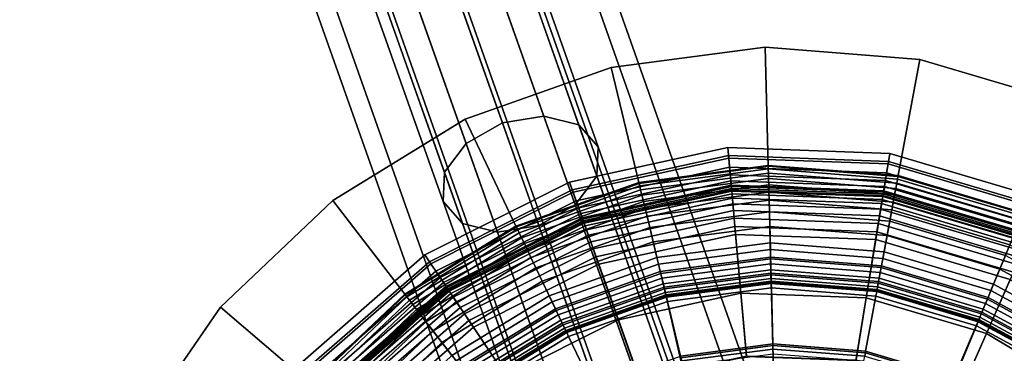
# Model space of a CAD drawing. Extents: x -43.1 to 43.1, y -41.3 to 41.3.
# Tile 268 of 656: x 12.772 to 14.631, y -39.076 to -38.446. Entities that reach past the tile are written whole.
import ezdxf

# ---------------------------------------------------------------- set-up
doc = ezdxf.new("R2010")
doc.units = 0
for name, color, linetype in [('CABLE.1', 18, 'CONTINUOUS'), ('LAMP', 7, 'CONTINUOUS'), ('LAMP_SUPPORT', 18, 'CONTINUOUS'), ('METAL_BASE', 254, 'CONTINUOUS')]:
    doc.layers.add(name, color=color, linetype=linetype)

msp = doc.modelspace()

# ---------------------------------------------------------------- linework, layer by layer
at = {"layer": 'CABLE.1'}
for points in [[(13.3782, -38.0116, 23.5381), (13.4479, -37.9756, 23.556), (13.6834, -38.6408, 24.0598), (13.6148, -38.6797, 24.044)], [(13.4479, -37.9756, 23.556), (13.5246, -37.9597, 23.5381), (13.7612, -38.6278, 24.044), (13.6834, -38.6408, 24.0598)], [(13.5246, -37.9597, 23.5381), (13.5879, -37.9682, 23.489), (13.8273, -38.6443, 24.001), (13.7612, -38.6278, 24.044)], [(13.5879, -37.9682, 23.489), (13.6209, -37.9988, 23.422), (13.8641, -38.6857, 23.9422), (13.8273, -38.6443, 24.001)], [(13.3344, -38.058, 23.489), (13.3782, -38.0116, 23.5381), (13.6148, -38.6797, 24.044), (13.5738, -38.734, 24.001)], [(13.6209, -37.9988, 23.422), (13.6145, -38.0433, 23.3551), (13.8616, -38.741, 23.8834), (13.8641, -38.6857, 23.9422)], [(13.6145, -38.0433, 23.3551), (13.5707, -38.0898, 23.306), (13.8205, -38.7953, 23.8404), (13.8616, -38.741, 23.8834)], [(13.3281, -38.1025, 23.422), (13.3344, -38.058, 23.489), (13.5738, -38.734, 24.001), (13.5713, -38.7893, 23.9422)], [(13.361, -38.1331, 23.3551), (13.3281, -38.1025, 23.422), (13.5713, -38.7893, 23.9422), (13.608, -38.8307, 23.8834)], [(13.5707, -38.0898, 23.306), (13.501, -38.1258, 23.2881), (13.7519, -38.8342, 23.8246), (13.8205, -38.7953, 23.8404)], [(13.4243, -38.1416, 23.306), (13.361, -38.1331, 23.3551), (13.608, -38.8307, 23.8834), (13.6741, -38.8472, 23.8404)], [(13.501, -38.1258, 23.2881), (13.4243, -38.1416, 23.306), (13.6741, -38.8472, 23.8404), (13.7519, -38.8342, 23.8246)], [(13.6148, -38.6797, 24.044), (13.6834, -38.6408, 24.0598), (13.8718, -39.1726, 24.6581), (13.8042, -39.2145, 24.6457)], [(13.6834, -38.6408, 24.0598), (13.7612, -38.6278, 24.044), (13.9506, -39.1627, 24.6457), (13.8718, -39.1726, 24.6581)], [(13.7612, -38.6278, 24.044), (13.8273, -38.6443, 24.001), (14.0196, -39.1873, 24.6119), (13.9506, -39.1627, 24.6457)], [(13.8273, -38.6443, 24.001), (13.8641, -38.6857, 23.9422), (14.0603, -39.2399, 24.5657), (14.0196, -39.1873, 24.6119)], [(13.5738, -38.734, 24.001), (13.6148, -38.6797, 24.044), (13.8042, -39.2145, 24.6457), (13.7661, -39.2771, 24.6119)], [(13.8641, -38.6857, 23.9422), (13.8616, -38.741, 23.8834), (14.0618, -39.3063, 24.5195), (14.0603, -39.2399, 24.5657)], [(13.5713, -38.7893, 23.9422), (13.5738, -38.734, 24.001), (13.7661, -39.2771, 24.6119), (13.7675, -39.3436, 24.5657)], [(13.8616, -38.741, 23.8834), (13.8205, -38.7953, 23.8404), (14.0236, -39.3689, 24.4857), (14.0618, -39.3063, 24.5195)], [(13.608, -38.8307, 23.8834), (13.5713, -38.7893, 23.9422), (13.7675, -39.3436, 24.5657), (13.8082, -39.3961, 24.5195)], [(13.8205, -38.7953, 23.8404), (13.7519, -38.8342, 23.8246), (13.9561, -39.4108, 24.4733), (14.0236, -39.3689, 24.4857)], [(13.6741, -38.8472, 23.8404), (13.608, -38.8307, 23.8834), (13.8082, -39.3961, 24.5195), (13.8772, -39.4207, 24.4857)], [(13.7519, -38.8342, 23.8246), (13.6741, -38.8472, 23.8404), (13.8772, -39.4207, 24.4857), (13.9561, -39.4108, 24.4733)]]:
    msp.add_3dface(points, dxfattribs=at)
at = {"layer": 'LAMP'}
for points in [[(13.81, -38.7525, 34.4527), (14.1089, -38.6873, 34.4527), (14.1102, -38.7025, 34.5706), (13.8151, -38.7669, 34.5706)], [(13.8167, -38.7714, 34.1969), (14.1107, -38.7073, 34.1969), (14.1089, -38.6873, 34.4527), (13.81, -38.7525, 34.4527)], [(14.1089, -38.6873, 34.4527), (14.4146, -38.6986, 34.4527), (14.4121, -38.7136, 34.5706), (14.1102, -38.7025, 34.5706)], [(14.1107, -38.7073, 34.1969), (14.4113, -38.7183, 34.1969), (14.4146, -38.6986, 34.4527), (14.1089, -38.6873, 34.4527)], [(14.4113, -38.7183, 34.1969), (14.6998, -38.8038, 34.1969), (14.7078, -38.7854, 34.4527), (14.4146, -38.6986, 34.4527)], [(14.4146, -38.6986, 34.4527), (14.7078, -38.7854, 34.4527), (14.7017, -38.7994, 34.5706), (14.4121, -38.7136, 34.5706)], [(13.8151, -38.7669, 34.5706), (14.1102, -38.7025, 34.5706), (14.1155, -38.7609, 34.6933), (13.8347, -38.8221, 34.6933)], [(13.8225, -38.7876, 33.9125), (14.1122, -38.7244, 33.9125), (14.1107, -38.7073, 34.1969), (13.8167, -38.7714, 34.1969)], [(14.1102, -38.7025, 34.5706), (14.4121, -38.7136, 34.5706), (14.4026, -38.7715, 34.6933), (14.1155, -38.7609, 34.6933)], [(14.1122, -38.7244, 33.9125), (14.4085, -38.7352, 33.9125), (14.4113, -38.7183, 34.1969), (14.1107, -38.7073, 34.1969)], [(14.4121, -38.7136, 34.5706), (14.7017, -38.7994, 34.5706), (14.6781, -38.8531, 34.6933), (14.4026, -38.7715, 34.6933)], [(14.4085, -38.7352, 33.9125), (14.6929, -38.8195, 33.9125), (14.6998, -38.8038, 34.1969), (14.4113, -38.7183, 34.1969)], [(13.8272, -38.801, 33.6123), (14.1135, -38.7386, 33.6123), (14.1122, -38.7244, 33.9125), (13.8225, -38.7876, 33.9125)], [(13.831, -38.8118, 33.3092), (14.1145, -38.75, 33.3092), (14.1135, -38.7386, 33.6123), (13.8272, -38.801, 33.6123)], [(14.1135, -38.7386, 33.6123), (14.4062, -38.7493, 33.6123), (14.4085, -38.7352, 33.9125), (14.1122, -38.7244, 33.9125)], [(14.1145, -38.75, 33.3092), (14.4044, -38.7606, 33.3092), (14.4062, -38.7493, 33.6123), (14.1135, -38.7386, 33.6123)], [(14.4062, -38.7493, 33.6123), (14.6871, -38.8325, 33.6123), (14.6929, -38.8195, 33.9125), (14.4085, -38.7352, 33.9125)], [(13.5368, -38.8899, 34.4527), (13.81, -38.7525, 34.4527), (13.8151, -38.7669, 34.5706), (13.5453, -38.9026, 34.5706)], [(13.548, -38.9066, 34.1969), (13.8167, -38.7714, 34.1969), (13.81, -38.7525, 34.4527), (13.5368, -38.8899, 34.4527)], [(13.8339, -38.8199, 33.0163), (14.1152, -38.7585, 33.0163), (14.1145, -38.75, 33.3092), (13.831, -38.8118, 33.3092)], [(14.1152, -38.7585, 33.0163), (14.403, -38.7691, 33.0163), (14.4044, -38.7606, 33.3092), (14.1145, -38.75, 33.3092)], [(14.4044, -38.7606, 33.3092), (14.6826, -38.843, 33.3092), (14.6871, -38.8325, 33.6123), (14.4062, -38.7493, 33.6123)], [(13.5453, -38.9026, 34.5706), (13.8151, -38.7669, 34.5706), (13.8347, -38.8221, 34.6933), (13.578, -38.9513, 34.6933)], [(13.5575, -38.9208, 33.9125), (13.8225, -38.7876, 33.9125), (13.8167, -38.7714, 34.1969), (13.548, -38.9066, 34.1969)], [(13.8358, -38.8253, 32.7463), (14.1158, -38.7643, 32.7463), (14.1152, -38.7585, 33.0163), (13.8339, -38.8199, 33.0163)], [(13.8347, -38.8221, 34.6933), (14.1155, -38.7609, 34.6933), (14.1235, -38.8512, 34.8124), (13.865, -38.9076, 34.8124)], [(13.8369, -38.8282, 32.5123), (14.116, -38.7674, 32.5123), (14.1158, -38.7643, 32.7463), (13.8358, -38.8253, 32.7463)], [(13.8375, -38.8301, 32.4972), (14.1162, -38.7693, 32.4972), (14.116, -38.7674, 32.5123), (13.8369, -38.8282, 32.5123)], [(13.8393, -38.8351, 32.4834), (14.1167, -38.7746, 32.4834), (14.1162, -38.7693, 32.4972), (13.8375, -38.8301, 32.4972)], [(13.842, -38.8428, 32.4712), (14.1174, -38.7828, 32.4712), (14.1167, -38.7746, 32.4834), (13.8393, -38.8351, 32.4834)], [(14.1158, -38.7643, 32.7463), (14.4021, -38.7748, 32.7463), (14.403, -38.7691, 33.0163), (14.1152, -38.7585, 33.0163)], [(14.1155, -38.7609, 34.6933), (14.4026, -38.7715, 34.6933), (14.388, -38.8609, 34.8124), (14.1235, -38.8512, 34.8124)], [(14.116, -38.7674, 32.5123), (14.4016, -38.7778, 32.5123), (14.4021, -38.7748, 32.7463), (14.1158, -38.7643, 32.7463)], [(14.1162, -38.7693, 32.4972), (14.4013, -38.7798, 32.4972), (14.4016, -38.7778, 32.5123), (14.116, -38.7674, 32.5123)], [(14.1167, -38.7746, 32.4834), (14.4004, -38.785, 32.4834), (14.4013, -38.7798, 32.4972), (14.1162, -38.7693, 32.4972)], [(14.1174, -38.7828, 32.4712), (14.3991, -38.7931, 32.4712), (14.4004, -38.785, 32.4834), (14.1167, -38.7746, 32.4834)], [(14.4026, -38.7715, 34.6933), (14.6781, -38.8531, 34.6933), (14.6417, -38.9361, 34.8124), (14.388, -38.8609, 34.8124)], [(14.4016, -38.7778, 32.5123), (14.6755, -38.859, 32.5123), (14.6768, -38.8562, 32.7463), (14.4021, -38.7748, 32.7463)], [(14.4021, -38.7748, 32.7463), (14.6768, -38.8562, 32.7463), (14.6791, -38.8509, 33.0163), (14.403, -38.7691, 33.0163)], [(14.403, -38.7691, 33.0163), (14.6791, -38.8509, 33.0163), (14.6826, -38.843, 33.3092), (14.4044, -38.7606, 33.3092)], [(13.5655, -38.9326, 33.6123), (13.8272, -38.801, 33.6123), (13.8225, -38.7876, 33.9125), (13.5575, -38.9208, 33.9125)], [(13.8456, -38.8529, 32.4612), (14.1184, -38.7935, 32.4612), (14.1174, -38.7828, 32.4712), (13.842, -38.8428, 32.4712)], [(13.8499, -38.865, 32.4537), (14.1195, -38.8062, 32.4537), (14.1184, -38.7935, 32.4612), (13.8456, -38.8529, 32.4612)], [(14.1184, -38.7935, 32.4612), (14.3973, -38.8037, 32.4612), (14.3991, -38.7931, 32.4712), (14.1174, -38.7828, 32.4712)], [(14.1195, -38.8062, 32.4537), (14.3953, -38.8163, 32.4537), (14.3973, -38.8037, 32.4612), (14.1184, -38.7935, 32.4612)], [(14.3973, -38.8037, 32.4612), (14.665, -38.883, 32.4612), (14.6693, -38.8732, 32.4712), (14.3991, -38.7931, 32.4712)], [(14.3991, -38.7931, 32.4712), (14.6693, -38.8732, 32.4712), (14.6726, -38.8656, 32.4834), (14.4004, -38.785, 32.4834)], [(14.4004, -38.785, 32.4834), (14.6726, -38.8656, 32.4834), (14.6747, -38.8608, 32.4972), (14.4013, -38.7798, 32.4972)], [(14.4013, -38.7798, 32.4972), (14.6747, -38.8608, 32.4972), (14.6755, -38.859, 32.5123), (14.4016, -38.7778, 32.5123)], [(13.5718, -38.9421, 33.3092), (13.831, -38.8118, 33.3092), (13.8272, -38.801, 33.6123), (13.5655, -38.9326, 33.6123)], [(13.5766, -38.9492, 33.0163), (13.8339, -38.8199, 33.0163), (13.831, -38.8118, 33.3092), (13.5718, -38.9421, 33.3092)], [(13.8547, -38.8786, 32.4491), (14.1208, -38.8206, 32.4491), (14.1195, -38.8062, 32.4537), (13.8499, -38.865, 32.4537)], [(14.1208, -38.8206, 32.4491), (14.3929, -38.8305, 32.4491), (14.3953, -38.8163, 32.4537), (14.1195, -38.8062, 32.4537)], [(14.3953, -38.8163, 32.4537), (14.6599, -38.8947, 32.4537), (14.665, -38.883, 32.4612), (14.3973, -38.8037, 32.4612)], [(13.5799, -38.9541, 32.7463), (13.8358, -38.8253, 32.7463), (13.8339, -38.8199, 33.0163), (13.5766, -38.9492, 33.0163)], [(13.578, -38.9513, 34.6933), (13.8347, -38.8221, 34.6933), (13.865, -38.9076, 34.8124), (13.6285, -39.0265, 34.8124)], [(13.5816, -38.9566, 32.5123), (13.8369, -38.8282, 32.5123), (13.8358, -38.8253, 32.7463), (13.5799, -38.9541, 32.7463)], [(13.5827, -38.9582, 32.4972), (13.8375, -38.8301, 32.4972), (13.8369, -38.8282, 32.5123), (13.5816, -38.9566, 32.5123)], [(13.5856, -38.9626, 32.4834), (13.8393, -38.8351, 32.4834), (13.8375, -38.8301, 32.4972), (13.5827, -38.9582, 32.4972)], [(13.8599, -38.8933, 32.4478), (14.1222, -38.8361, 32.4478), (14.1208, -38.8206, 32.4491), (13.8547, -38.8786, 32.4491)], [(14.1222, -38.8361, 32.4478), (14.3904, -38.846, 32.4478), (14.3929, -38.8305, 32.4491), (14.1208, -38.8206, 32.4491)], [(14.3904, -38.846, 32.4478), (14.6478, -38.9222, 32.4478), (14.6541, -38.9079, 32.4491), (14.3929, -38.8305, 32.4491)], [(14.3929, -38.8305, 32.4491), (14.6541, -38.9079, 32.4491), (14.6599, -38.8947, 32.4537), (14.3953, -38.8163, 32.4537)], [(13.5902, -38.9695, 32.4712), (13.842, -38.8428, 32.4712), (13.8393, -38.8351, 32.4834), (13.5856, -38.9626, 32.4834)], [(13.5962, -38.9784, 32.4612), (13.8456, -38.8529, 32.4612), (13.842, -38.8428, 32.4712), (13.5902, -38.9695, 32.4712)], [(13.9416, -39.1241, 32.4555), (14.1439, -39.08, 32.4555), (14.1222, -38.8361, 32.4478), (13.8599, -38.8933, 32.4478)], [(14.1439, -39.08, 32.4555), (14.3508, -39.0876, 32.4555), (14.3904, -38.846, 32.4478), (14.1222, -38.8361, 32.4478)], [(14.3508, -39.0876, 32.4555), (14.5494, -39.1464, 32.4555), (14.6478, -38.9222, 32.4478), (14.3904, -38.846, 32.4478)], [(13.6033, -38.989, 32.4537), (13.8499, -38.865, 32.4537), (13.8456, -38.8529, 32.4612), (13.5962, -38.9784, 32.4612)], [(13.6114, -39.0009, 32.4491), (13.8547, -38.8786, 32.4491), (13.8499, -38.865, 32.4537), (13.6033, -38.989, 32.4537)], [(13.865, -38.9076, 34.8124), (14.1235, -38.8512, 34.8124), (14.1334, -38.9621, 34.9196), (13.9021, -39.0125, 34.9196)], [(14.1235, -38.8512, 34.8124), (14.388, -38.8609, 34.8124), (14.37, -38.9707, 34.9196), (14.1334, -38.9621, 34.9196)], [(14.388, -38.8609, 34.8124), (14.6417, -38.9361, 34.8124), (14.597, -39.038, 34.9196), (14.37, -38.9707, 34.9196)], [(13.6201, -39.0139, 32.4478), (13.8599, -38.8933, 32.4478), (13.8547, -38.8786, 32.4491), (13.6114, -39.0009, 32.4491)], [(13.3063, -39.091, 34.4527), (13.5368, -38.8899, 34.4527), (13.5453, -38.9026, 34.5706), (13.3177, -39.1012, 34.5706)], [(13.3213, -39.1043, 34.1969), (13.548, -38.9066, 34.1969), (13.5368, -38.8899, 34.4527), (13.3063, -39.091, 34.4527)], [(13.3177, -39.1012, 34.5706), (13.5453, -38.9026, 34.5706), (13.578, -38.9513, 34.6933), (13.3615, -39.1402, 34.6933)], [(13.7567, -39.2172, 32.4555), (13.9416, -39.1241, 32.4555), (13.8599, -38.8933, 32.4478), (13.6201, -39.0139, 32.4478)], [(13.3341, -39.1157, 33.9125), (13.5575, -38.9208, 33.9125), (13.548, -38.9066, 34.1969), (13.3213, -39.1043, 34.1969)], [(13.3447, -39.1252, 33.6123), (13.5655, -38.9326, 33.6123), (13.5575, -38.9208, 33.9125), (13.3341, -39.1157, 33.9125)], [(13.6285, -39.0265, 34.8124), (13.865, -38.9076, 34.8124), (13.9021, -39.0125, 34.9196), (13.6906, -39.1189, 34.9196)], [(14.5494, -39.1464, 32.4555), (14.727, -39.2527, 32.4555), (14.8781, -39.06, 32.4478), (14.6478, -38.9222, 32.4478)], [(13.3532, -39.1328, 33.3092), (13.5718, -38.9421, 33.3092), (13.5655, -38.9326, 33.6123), (13.3447, -39.1252, 33.6123)], [(13.3596, -39.1385, 33.0163), (13.5766, -38.9492, 33.0163), (13.5718, -38.9421, 33.3092), (13.3532, -39.1328, 33.3092)], [(14.6417, -38.9361, 34.8124), (14.8688, -39.072, 34.8124), (14.8001, -39.1595, 34.9196), (14.597, -39.038, 34.9196)], [(13.364, -39.1424, 32.7463), (13.5799, -38.9541, 32.7463), (13.5766, -38.9492, 33.0163), (13.3596, -39.1385, 33.0163)], [(13.3615, -39.1402, 34.6933), (13.578, -38.9513, 34.6933), (13.6285, -39.0265, 34.8124), (13.4291, -39.2005, 34.8124)], [(13.3663, -39.1445, 32.5123), (13.5816, -38.9566, 32.5123), (13.5799, -38.9541, 32.7463), (13.364, -39.1424, 32.7463)], [(13.3677, -39.1457, 32.4972), (13.5827, -38.9582, 32.4972), (13.5816, -38.9566, 32.5123), (13.3663, -39.1445, 32.5123)], [(13.3717, -39.1493, 32.4834), (13.5856, -38.9626, 32.4834), (13.5827, -38.9582, 32.4972), (13.3677, -39.1457, 32.4972)], [(13.3778, -39.1547, 32.4712), (13.5902, -38.9695, 32.4712), (13.5856, -38.9626, 32.4834), (13.3717, -39.1493, 32.4834)], [(13.3858, -39.1619, 32.4612), (13.5962, -38.9784, 32.4612), (13.5902, -38.9695, 32.4712), (13.3778, -39.1547, 32.4712)], [(13.3954, -39.1704, 32.4537), (13.6033, -38.989, 32.4537), (13.5962, -38.9784, 32.4612), (13.3858, -39.1619, 32.4612)], [(13.9021, -39.0125, 34.9196), (14.1334, -38.9621, 34.9196), (14.1441, -39.0822, 35.0066), (13.9424, -39.1262, 35.0066)], [(14.1334, -38.9621, 34.9196), (14.37, -38.9707, 34.9196), (14.3505, -39.0897, 35.0066), (14.1441, -39.0822, 35.0066)], [(14.37, -38.9707, 34.9196), (14.597, -39.038, 34.9196), (14.5485, -39.1484, 35.0066), (14.3505, -39.0897, 35.0066)], [(13.4062, -39.18, 32.4491), (13.6114, -39.0009, 32.4491), (13.6033, -38.989, 32.4537), (13.3954, -39.1704, 32.4537)], [(13.4178, -39.1904, 32.4478), (13.6201, -39.0139, 32.4478), (13.6114, -39.0009, 32.4491), (13.4062, -39.18, 32.4491)], [(13.6007, -39.3533, 32.4555), (13.7567, -39.2172, 32.4555), (13.6201, -39.0139, 32.4478), (13.4178, -39.1904, 32.4478)], [(13.6906, -39.1189, 34.9196), (13.9021, -39.0125, 34.9196), (13.9424, -39.1262, 35.0066), (13.7579, -39.219, 35.0066)], [(13.4291, -39.2005, 34.8124), (13.6285, -39.0265, 34.8124), (13.6906, -39.1189, 34.9196), (13.5122, -39.2745, 34.9196)], [(14.597, -39.038, 34.9196), (14.8001, -39.1595, 34.9196), (14.7257, -39.2544, 35.0066), (14.5485, -39.1484, 35.0066)]]:
    msp.add_3dface(points, dxfattribs=at)
at = {"layer": 'LAMP_SUPPORT'}
for points in [[(14.1849, -38.721, 28.8247), (13.9408, -38.7531, 28.8247), (13.9412, -38.7548, 28.8097), (14.185, -38.7227, 28.8097)], [(14.1849, -38.721, 32.2886), (13.9408, -38.7531, 32.2886), (13.9408, -38.7531, 28.8247), (14.1849, -38.721, 28.8247)], [(14.185, -38.7227, 32.3037), (13.9412, -38.7548, 32.3037), (13.9408, -38.7531, 32.2886), (14.1849, -38.721, 32.2886)], [(14.185, -38.7227, 28.8097), (13.9412, -38.7548, 28.8097), (13.9424, -38.7596, 28.7959), (14.1851, -38.7276, 28.7959)], [(14.1851, -38.7276, 32.3175), (13.9424, -38.7596, 32.3175), (13.9412, -38.7548, 32.3037), (14.185, -38.7227, 32.3037)], [(14.1851, -38.7276, 28.7959), (13.9424, -38.7596, 28.7959), (13.9442, -38.7671, 28.7837), (14.1853, -38.7354, 28.7837)], [(14.1853, -38.7354, 32.3297), (13.9442, -38.7671, 32.3297), (13.9424, -38.7596, 32.3175), (14.1851, -38.7276, 32.3175)], [(14.1853, -38.7354, 28.7837), (13.9442, -38.7671, 28.7837), (13.9466, -38.777, 28.7735), (14.1856, -38.7456, 28.7735)], [(14.1856, -38.7456, 32.3398), (13.9466, -38.777, 32.3398), (13.9442, -38.7671, 32.3297), (14.1853, -38.7354, 32.3297)], [(14.4304, -38.7403, 28.8247), (14.1849, -38.721, 28.8247), (14.185, -38.7227, 28.8097), (14.43, -38.742, 28.8097)], [(14.4304, -38.7403, 32.2886), (14.1849, -38.721, 32.2886), (14.1849, -38.721, 28.8247), (14.4304, -38.7403, 28.8247)], [(14.43, -38.742, 32.3037), (14.185, -38.7227, 32.3037), (14.1849, -38.721, 32.2886), (14.4304, -38.7403, 32.2886)], [(14.43, -38.742, 28.8097), (14.185, -38.7227, 28.8097), (14.1851, -38.7276, 28.7959), (14.4291, -38.7468, 28.7959)], [(14.4291, -38.7468, 32.3175), (14.1851, -38.7276, 32.3175), (14.185, -38.7227, 32.3037), (14.43, -38.742, 32.3037)], [(14.4291, -38.7468, 28.7959), (14.1851, -38.7276, 28.7959), (14.1853, -38.7354, 28.7837), (14.4277, -38.7545, 28.7837)], [(14.4277, -38.7545, 32.3297), (14.1853, -38.7354, 32.3297), (14.1851, -38.7276, 32.3175), (14.4291, -38.7468, 32.3175)], [(14.4277, -38.7545, 28.7837), (14.1853, -38.7354, 28.7837), (14.1856, -38.7456, 28.7735), (14.4259, -38.7645, 28.7735)], [(14.4259, -38.7645, 32.3398), (14.1856, -38.7456, 32.3398), (14.1853, -38.7354, 32.3297), (14.4277, -38.7545, 32.3297)], [(13.9408, -38.7531, 28.8247), (13.7088, -38.8353, 28.8247), (13.7095, -38.8368, 28.8097), (13.9412, -38.7548, 28.8097)], [(13.9408, -38.7531, 32.2886), (13.7088, -38.8353, 32.2886), (13.7088, -38.8353, 28.8247), (13.9408, -38.7531, 28.8247)], [(13.9412, -38.7548, 32.3037), (13.7095, -38.8368, 32.3037), (13.7088, -38.8353, 32.2886), (13.9408, -38.7531, 32.2886)], [(13.9412, -38.7548, 28.8097), (13.7095, -38.8368, 28.8097), (13.7116, -38.8413, 28.7959), (13.9424, -38.7596, 28.7959)], [(13.9424, -38.7596, 32.3175), (13.7116, -38.8413, 32.3175), (13.7095, -38.8368, 32.3037), (13.9412, -38.7548, 32.3037)], [(14.1856, -38.7456, 28.7735), (13.9466, -38.777, 28.7735), (13.9494, -38.7889, 28.7657), (14.1859, -38.7577, 28.7657)], [(14.1859, -38.7577, 32.3476), (13.9494, -38.7889, 32.3476), (13.9466, -38.777, 32.3398), (14.1856, -38.7456, 32.3398)], [(14.4259, -38.7645, 28.7735), (14.1856, -38.7456, 28.7735), (14.1859, -38.7577, 28.7657), (14.4237, -38.7765, 28.7657)], [(14.4237, -38.7765, 32.3476), (14.1859, -38.7577, 32.3476), (14.1856, -38.7456, 32.3398), (14.4259, -38.7645, 32.3398)], [(14.6609, -38.8235, 28.7837), (14.4277, -38.7545, 28.7837), (14.4259, -38.7645, 28.7735), (14.657, -38.8329, 28.7735)], [(14.657, -38.8329, 32.3398), (14.4259, -38.7645, 32.3398), (14.4277, -38.7545, 32.3297), (14.6609, -38.8235, 32.3297)], [(14.6639, -38.8164, 28.7959), (14.4291, -38.7468, 28.7959), (14.4277, -38.7545, 28.7837), (14.6609, -38.8235, 28.7837)], [(14.6609, -38.8235, 32.3297), (14.4277, -38.7545, 32.3297), (14.4291, -38.7468, 32.3175), (14.6639, -38.8164, 32.3175)], [(14.6658, -38.8118, 28.8097), (14.43, -38.742, 28.8097), (14.4291, -38.7468, 28.7959), (14.6639, -38.8164, 28.7959)], [(14.6639, -38.8164, 32.3175), (14.4291, -38.7468, 32.3175), (14.43, -38.742, 32.3037), (14.6658, -38.8118, 32.3037)], [(14.6664, -38.8102, 28.8247), (14.4304, -38.7403, 28.8247), (14.43, -38.742, 28.8097), (14.6658, -38.8118, 28.8097)], [(14.6658, -38.8118, 32.3037), (14.43, -38.742, 32.3037), (14.4304, -38.7403, 32.2886), (14.6664, -38.8102, 32.2886)], [(14.6664, -38.8102, 32.2886), (14.4304, -38.7403, 32.2886), (14.4304, -38.7403, 28.8247), (14.6664, -38.8102, 28.8247)], [(13.9424, -38.7596, 28.7959), (13.7116, -38.8413, 28.7959), (13.715, -38.8483, 28.7837), (13.9442, -38.7671, 28.7837)], [(13.9442, -38.7671, 32.3297), (13.715, -38.8483, 32.3297), (13.7116, -38.8413, 32.3175), (13.9424, -38.7596, 32.3175)], [(13.9442, -38.7671, 28.7837), (13.715, -38.8483, 28.7837), (13.7194, -38.8575, 28.7735), (13.9466, -38.777, 28.7735)], [(13.9466, -38.777, 32.3398), (13.7194, -38.8575, 32.3398), (13.715, -38.8483, 32.3297), (13.9442, -38.7671, 32.3297)], [(14.1859, -38.7577, 28.7657), (13.9494, -38.7889, 28.7657), (13.9527, -38.8023, 28.7608), (14.1863, -38.7716, 28.7608)], [(14.1863, -38.7716, 32.3525), (13.9527, -38.8023, 32.3525), (13.9494, -38.7889, 32.3476), (14.1859, -38.7577, 32.3476)], [(14.1863, -38.7716, 28.7608), (13.9527, -38.8023, 28.7608), (13.9562, -38.8169, 28.7591), (14.1866, -38.7866, 28.7591)], [(14.1866, -38.7866, 32.3543), (13.9562, -38.8169, 32.3543), (13.9527, -38.8023, 32.3525), (14.1863, -38.7716, 32.3525)], [(14.4237, -38.7765, 28.7657), (14.1859, -38.7577, 28.7657), (14.1863, -38.7716, 28.7608), (14.4211, -38.7901, 28.7608)], [(14.4211, -38.7901, 32.3525), (14.1863, -38.7716, 32.3525), (14.1859, -38.7577, 32.3476), (14.4237, -38.7765, 32.3476)], [(14.4211, -38.7901, 28.7608), (14.1863, -38.7716, 28.7608), (14.1866, -38.7866, 28.7591), (14.4184, -38.8048, 28.7591)], [(14.4184, -38.8048, 32.3543), (14.1866, -38.7866, 32.3543), (14.1863, -38.7716, 32.3525), (14.4211, -38.7901, 32.3525)], [(14.657, -38.8329, 28.7735), (14.4259, -38.7645, 28.7735), (14.4237, -38.7765, 28.7657), (14.6523, -38.8442, 28.7657)], [(14.6523, -38.8442, 32.3476), (14.4237, -38.7765, 32.3476), (14.4259, -38.7645, 32.3398), (14.657, -38.8329, 32.3398)], [(13.9466, -38.777, 28.7735), (13.7194, -38.8575, 28.7735), (13.7246, -38.8685, 28.7657), (13.9494, -38.7889, 28.7657)], [(13.9494, -38.7889, 32.3476), (13.7246, -38.8685, 32.3476), (13.7194, -38.8575, 32.3398), (13.9466, -38.777, 32.3398)], [(13.9494, -38.7889, 28.7657), (13.7246, -38.8685, 28.7657), (13.7306, -38.881, 28.7608), (13.9527, -38.8023, 28.7608)], [(13.9527, -38.8023, 32.3525), (13.7306, -38.881, 32.3525), (13.7246, -38.8685, 32.3476), (13.9494, -38.7889, 32.3476)], [(14.1866, -38.7866, 28.7591), (13.9562, -38.8169, 28.7591), (13.9613, -38.8383, 28.7574), (14.1872, -38.8086, 28.7574)], [(14.1891, -38.8798, 32.3543), (13.9779, -38.9076, 32.3543), (13.9562, -38.8169, 32.3543), (14.1866, -38.7866, 32.3543)], [(14.4184, -38.8048, 28.7591), (14.1866, -38.7866, 28.7591), (14.1872, -38.8086, 28.7574), (14.4144, -38.8264, 28.7574)], [(14.4014, -38.8965, 32.3543), (14.1891, -38.8798, 32.3543), (14.1866, -38.7866, 32.3543), (14.4184, -38.8048, 32.3543)], [(14.647, -38.857, 28.7608), (14.4211, -38.7901, 28.7608), (14.4184, -38.8048, 28.7591), (14.6413, -38.8709, 28.7591)], [(14.6413, -38.8709, 32.3543), (14.4184, -38.8048, 32.3543), (14.4211, -38.7901, 32.3525), (14.647, -38.857, 32.3525)], [(14.6523, -38.8442, 28.7657), (14.4237, -38.7765, 28.7657), (14.4211, -38.7901, 28.7608), (14.647, -38.857, 28.7608)], [(14.647, -38.857, 32.3525), (14.4211, -38.7901, 32.3525), (14.4237, -38.7765, 32.3476), (14.6523, -38.8442, 32.3476)], [(13.9527, -38.8023, 28.7608), (13.7306, -38.881, 28.7608), (13.737, -38.8945, 28.7591), (13.9562, -38.8169, 28.7591)], [(13.9562, -38.8169, 32.3543), (13.737, -38.8945, 32.3543), (13.7306, -38.881, 32.3525), (13.9527, -38.8023, 32.3525)], [(14.1872, -38.8086, 28.7574), (13.9613, -38.8383, 28.7574), (13.9677, -38.8651, 28.7526), (14.1879, -38.8361, 28.7526)], [(14.4144, -38.8264, 28.7574), (14.1872, -38.8086, 28.7574), (14.1879, -38.8361, 28.7526), (14.4094, -38.8535, 28.7526)], [(14.6056, -38.957, 32.3543), (14.4014, -38.8965, 32.3543), (14.4184, -38.8048, 32.3543), (14.6413, -38.8709, 32.3543)], [(14.6413, -38.8709, 28.7591), (14.4184, -38.8048, 28.7591), (14.4144, -38.8264, 28.7574), (14.6329, -38.8912, 28.7574)], [(13.9562, -38.8169, 28.7591), (13.737, -38.8945, 28.7591), (13.7465, -38.9144, 28.7574), (13.9613, -38.8383, 28.7574)], [(13.9779, -38.9076, 32.3543), (13.7772, -38.9787, 32.3543), (13.737, -38.8945, 32.3543), (13.9562, -38.8169, 32.3543)], [(14.6329, -38.8912, 28.7574), (14.4144, -38.8264, 28.7574), (14.4094, -38.8535, 28.7526), (14.6224, -38.9166, 28.7526)], [(13.7088, -38.8353, 28.8247), (13.4988, -38.9639, 28.8247), (13.4999, -38.9653, 28.8097), (13.7095, -38.8368, 28.8097)], [(13.7088, -38.8353, 32.2886), (13.4988, -38.9639, 32.2886), (13.4988, -38.9639, 28.8247), (13.7088, -38.8353, 28.8247)], [(13.7095, -38.8368, 32.3037), (13.4999, -38.9653, 32.3037), (13.4988, -38.9639, 32.2886), (13.7088, -38.8353, 32.2886)], [(13.7095, -38.8368, 28.8097), (13.4999, -38.9653, 28.8097), (13.5029, -38.9692, 28.7959), (13.7116, -38.8413, 28.7959)], [(13.7116, -38.8413, 32.3175), (13.5029, -38.9692, 32.3175), (13.4999, -38.9653, 32.3037), (13.7095, -38.8368, 32.3037)], [(13.7116, -38.8413, 28.7959), (13.5029, -38.9692, 28.7959), (13.5076, -38.9754, 28.7837), (13.715, -38.8483, 28.7837)], [(13.715, -38.8483, 32.3297), (13.5076, -38.9754, 32.3297), (13.5029, -38.9692, 32.3175), (13.7116, -38.8413, 32.3175)], [(13.715, -38.8483, 28.7837), (13.5076, -38.9754, 28.7837), (13.5138, -38.9834, 28.7735), (13.7194, -38.8575, 28.7735)], [(13.7194, -38.8575, 32.3398), (13.5138, -38.9834, 32.3398), (13.5076, -38.9754, 32.3297), (13.715, -38.8483, 32.3297)], [(13.9613, -38.8383, 28.7574), (13.7465, -38.9144, 28.7574), (13.7583, -38.9392, 28.7526), (13.9677, -38.8651, 28.7526)], [(14.1879, -38.8361, 28.7526), (13.9677, -38.8651, 28.7526), (13.9749, -38.895, 28.745), (14.1887, -38.8669, 28.745)], [(14.4094, -38.8535, 28.7526), (14.1879, -38.8361, 28.7526), (14.1887, -38.8669, 28.745), (14.4038, -38.8838, 28.745)], [(13.7194, -38.8575, 28.7735), (13.5138, -38.9834, 28.7735), (13.5213, -38.9931, 28.7657), (13.7246, -38.8685, 28.7657)], [(13.7246, -38.8685, 32.3476), (13.5213, -38.9931, 32.3476), (13.5138, -38.9834, 32.3398), (13.7194, -38.8575, 32.3398)], [(13.7246, -38.8685, 28.7657), (13.5213, -38.9931, 28.7657), (13.5297, -39.0041, 28.7608), (13.7306, -38.881, 28.7608)], [(13.7306, -38.881, 32.3525), (13.5297, -39.0041, 32.3525), (13.5213, -38.9931, 32.3476), (13.7246, -38.8685, 32.3476)], [(13.9677, -38.8651, 28.7526), (13.7583, -38.9392, 28.7526), (13.7716, -38.967, 28.745), (13.9749, -38.895, 28.745)], [(14.1887, -38.8669, 28.745), (13.9749, -38.895, 28.745), (13.9821, -38.9248, 28.735), (14.1895, -38.8975, 28.735)], [(14.4038, -38.8838, 28.745), (14.1887, -38.8669, 28.745), (14.1895, -38.8975, 28.735), (14.3982, -38.9139, 28.735)], [(14.6224, -38.9166, 28.7526), (14.4094, -38.8535, 28.7526), (14.4038, -38.8838, 28.745), (14.6105, -38.9451, 28.745)], [(13.7306, -38.881, 28.7608), (13.5297, -39.0041, 28.7608), (13.5388, -39.016, 28.7591), (13.737, -38.8945, 28.7591)], [(13.737, -38.8945, 32.3543), (13.5388, -39.016, 32.3543), (13.5297, -39.0041, 32.3525), (13.7306, -38.881, 32.3525)], [(14.1895, -38.8938, 32.3527), (13.9812, -38.9212, 32.3527), (13.9779, -38.9076, 32.3543), (14.1891, -38.8798, 32.3543)], [(14.3989, -38.9103, 32.3527), (14.1895, -38.8938, 32.3527), (14.1891, -38.8798, 32.3543), (14.4014, -38.8965, 32.3543)], [(14.6105, -38.9451, 28.745), (14.4038, -38.8838, 28.745), (14.3982, -38.9139, 28.735), (14.5988, -38.9733, 28.735)], [(14.7928, -39.0586, 32.3543), (14.6056, -38.957, 32.3543), (14.6413, -38.8709, 32.3543), (14.8456, -38.9818, 32.3543)], [(13.737, -38.8945, 28.7591), (13.5388, -39.016, 28.7591), (13.5522, -39.0334, 28.7574), (13.7465, -38.9144, 28.7574)], [(13.7772, -38.9787, 32.3543), (13.5956, -39.09, 32.3543), (13.5388, -39.016, 32.3543), (13.737, -38.8945, 32.3543)], [(13.9749, -38.895, 28.745), (13.7716, -38.967, 28.745), (13.7848, -38.9946, 28.735), (13.9821, -38.9248, 28.735)], [(14.1898, -38.9066, 32.3481), (13.9842, -38.9337, 32.3481), (13.9812, -38.9212, 32.3527), (14.1895, -38.8938, 32.3527)], [(14.1895, -38.8975, 28.735), (13.9821, -38.9248, 28.735), (13.9883, -38.9508, 28.7229), (14.1902, -38.9242, 28.7229)], [(14.3965, -38.9228, 32.3481), (14.1898, -38.9066, 32.3481), (14.1895, -38.8938, 32.3527), (14.3989, -38.9103, 32.3527)], [(14.3982, -38.9139, 28.735), (14.1895, -38.8975, 28.735), (14.1902, -38.9242, 28.7229), (14.3933, -38.9402, 28.7229)], [(14.6003, -38.9699, 32.3527), (14.3989, -38.9103, 32.3527), (14.4014, -38.8965, 32.3543), (14.6056, -38.957, 32.3543)], [(14.8331, -38.9999, 28.7574), (14.6329, -38.8912, 28.7574), (14.6224, -38.9166, 28.7526), (14.8176, -39.0226, 28.7526)], [(13.7465, -38.9144, 28.7574), (13.5522, -39.0334, 28.7574), (13.5689, -39.0553, 28.7526), (13.7583, -38.9392, 28.7526)], [(13.9812, -38.9212, 32.3527), (13.7832, -38.9913, 32.3527), (13.7772, -38.9787, 32.3543), (13.9779, -38.9076, 32.3543)], [(13.9842, -38.9337, 32.3481), (13.7887, -39.0029, 32.3481), (13.7832, -38.9913, 32.3527), (13.9812, -38.9212, 32.3527)], [(14.1901, -38.9179, 32.3409), (13.9868, -38.9446, 32.3409), (13.9842, -38.9337, 32.3481), (14.1898, -38.9066, 32.3481)], [(14.1903, -38.9273, 32.3315), (13.989, -38.9538, 32.3315), (13.9868, -38.9446, 32.3409), (14.1901, -38.9179, 32.3409)], [(14.1902, -38.9242, 28.7229), (13.9883, -38.9508, 28.7229), (13.9928, -38.9696, 28.709), (14.1908, -38.9435, 28.709)], [(14.3945, -38.934, 32.3409), (14.1901, -38.9179, 32.3409), (14.1898, -38.9066, 32.3481), (14.3965, -38.9228, 32.3481)], [(14.3927, -38.9433, 32.3315), (14.1903, -38.9273, 32.3315), (14.1901, -38.9179, 32.3409), (14.3945, -38.934, 32.3409)], [(14.3933, -38.9402, 28.7229), (14.1902, -38.9242, 28.7229), (14.1908, -38.9435, 28.709), (14.3898, -38.9592, 28.709)], [(14.5988, -38.9733, 28.735), (14.3982, -38.9139, 28.735), (14.3933, -38.9402, 28.7229), (14.5886, -38.998, 28.7229)], [(14.591, -38.9922, 32.3409), (14.3945, -38.934, 32.3409), (14.3965, -38.9228, 32.3481), (14.5954, -38.9818, 32.3481)], [(14.5954, -38.9818, 32.3481), (14.3965, -38.9228, 32.3481), (14.3989, -38.9103, 32.3527), (14.6003, -38.9699, 32.3527)], [(14.8176, -39.0226, 28.7526), (14.6224, -38.9166, 28.7526), (14.6105, -38.9451, 28.745), (14.8001, -39.048, 28.745)], [(13.7583, -38.9392, 28.7526), (13.5689, -39.0553, 28.7526), (13.5877, -39.0797, 28.745), (13.7716, -38.967, 28.745)], [(13.9821, -38.9248, 28.735), (13.7848, -38.9946, 28.735), (13.7963, -39.0188, 28.7229), (13.9883, -38.9508, 28.7229)], [(13.9868, -38.9446, 32.3409), (13.7936, -39.0131, 32.3409), (13.7887, -39.0029, 32.3481), (13.9842, -38.9337, 32.3481)], [(14.1905, -38.9345, 32.3202), (13.9907, -38.9608, 32.3202), (13.989, -38.9538, 32.3315), (14.1903, -38.9273, 32.3315)], [(14.1906, -38.9391, 32.3074), (13.9918, -38.9653, 32.3074), (13.9907, -38.9608, 32.3202), (14.1905, -38.9345, 32.3202)], [(14.1907, -38.9408, 32.2934), (13.9922, -38.9669, 32.2934), (13.9918, -38.9653, 32.3074), (14.1906, -38.9391, 32.3074)], [(14.1907, -38.9424, 31.3898), (13.9926, -38.9685, 31.3898), (13.9922, -38.9669, 32.2934), (14.1907, -38.9408, 32.2934)], [(14.2151, -39.8743, 31.3898), (14.2012, -39.8793, 31.3898), (13.9926, -38.9685, 31.3898), (14.1907, -38.9424, 31.3898)], [(14.3914, -38.9503, 32.3202), (14.1905, -38.9345, 32.3202), (14.1903, -38.9273, 32.3315), (14.3927, -38.9433, 32.3315)], [(14.3906, -38.9549, 32.3074), (14.1906, -38.9391, 32.3074), (14.1905, -38.9345, 32.3202), (14.3914, -38.9503, 32.3202)], [(14.3903, -38.9565, 32.2934), (14.1907, -38.9408, 32.2934), (14.1906, -38.9391, 32.3074), (14.3906, -38.9549, 32.3074)], [(14.39, -38.9581, 31.3898), (14.1907, -38.9424, 31.3898), (14.1907, -38.9408, 32.2934), (14.3903, -38.9565, 32.2934)], [(14.2151, -39.8743, 31.3898), (14.1907, -38.9424, 31.3898), (14.39, -38.9581, 31.3898), (14.5816, -39.0149, 31.3898)], [(14.5886, -38.998, 28.7229), (14.3933, -38.9402, 28.7229), (14.3898, -38.9592, 28.709), (14.5812, -39.0159, 28.709)], [(14.5847, -39.0076, 32.3202), (14.3914, -38.9503, 32.3202), (14.3927, -38.9433, 32.3315), (14.5874, -39.0009, 32.3315)], [(14.5874, -39.0009, 32.3315), (14.3927, -38.9433, 32.3315), (14.3945, -38.934, 32.3409), (14.591, -38.9922, 32.3409)], [(13.989, -38.9538, 32.3315), (13.7976, -39.0216, 32.3315), (13.7936, -39.0131, 32.3409), (13.9868, -38.9446, 32.3409)], [(13.9883, -38.9508, 28.7229), (13.7963, -39.0188, 28.7229), (13.8046, -39.0362, 28.709), (13.9928, -38.9696, 28.709)], [(13.9907, -38.9608, 32.3202), (13.8007, -39.0281, 32.3202), (13.7976, -39.0216, 32.3315), (13.989, -38.9538, 32.3315)], [(13.9918, -38.9653, 32.3074), (13.8027, -39.0323, 32.3074), (13.8007, -39.0281, 32.3202), (13.9907, -38.9608, 32.3202)], [(14.1908, -38.9435, 28.709), (13.9928, -38.9696, 28.709), (13.9948, -38.9777, 28.6937), (14.191, -38.9519, 28.6937)], [(14.191, -38.9519, 28.6937), (13.9948, -38.9777, 28.6937), (14.0195, -39.0808, 27.6716), (14.1937, -39.0578, 27.6716)], [(14.3898, -38.9592, 28.709), (14.1908, -38.9435, 28.709), (14.191, -38.9519, 28.6937), (14.3883, -38.9674, 28.6937)], [(14.3883, -38.9674, 28.6937), (14.191, -38.9519, 28.6937), (14.1937, -39.0578, 27.6716), (14.369, -39.0716, 27.6716)], [(14.5812, -39.0159, 28.709), (14.3898, -38.9592, 28.709), (14.3883, -38.9674, 28.6937), (14.578, -39.0236, 28.6937)], [(14.5816, -39.0149, 31.3898), (14.39, -38.9581, 31.3898), (14.3903, -38.9565, 32.2934), (14.5823, -39.0133, 32.2934)], [(14.5823, -39.0133, 32.2934), (14.3903, -38.9565, 32.2934), (14.3906, -38.9549, 32.3074), (14.5829, -39.0118, 32.3074)], [(14.5829, -39.0118, 32.3074), (14.3906, -38.9549, 32.3074), (14.3914, -38.9503, 32.3202), (14.5847, -39.0076, 32.3202)], [(14.8001, -39.048, 28.745), (14.6105, -38.9451, 28.745), (14.5988, -38.9733, 28.735), (14.7828, -39.0732, 28.735)], [(14.7849, -39.0701, 32.3527), (14.6003, -38.9699, 32.3527), (14.6056, -38.957, 32.3543), (14.7928, -39.0586, 32.3543)], [(13.4988, -38.9639, 28.8247), (13.3203, -39.1334, 28.8247), (13.3216, -39.1345, 28.8097), (13.4999, -38.9653, 28.8097)], [(13.4988, -38.9639, 32.2886), (13.3203, -39.1334, 32.2886), (13.3203, -39.1334, 28.8247), (13.4988, -38.9639, 28.8247)], [(13.4999, -38.9653, 32.3037), (13.3216, -39.1345, 32.3037), (13.3203, -39.1334, 32.2886), (13.4988, -38.9639, 32.2886)], [(13.4999, -38.9653, 28.8097), (13.3216, -39.1345, 28.8097), (13.3253, -39.1377, 28.7959), (13.5029, -38.9692, 28.7959)], [(13.5029, -38.9692, 32.3175), (13.3253, -39.1377, 32.3175), (13.3216, -39.1345, 32.3037), (13.4999, -38.9653, 32.3037)], [(13.5029, -38.9692, 28.7959), (13.3253, -39.1377, 28.7959), (13.3312, -39.1428, 28.7837), (13.5076, -38.9754, 28.7837)], [(13.5076, -38.9754, 32.3297), (13.3312, -39.1428, 32.3297), (13.3253, -39.1377, 32.3175), (13.5029, -38.9692, 32.3175)], [(13.5076, -38.9754, 28.7837), (13.3312, -39.1428, 28.7837), (13.339, -39.1494, 28.7735), (13.5138, -38.9834, 28.7735)], [(13.5138, -38.9834, 32.3398), (13.339, -39.1494, 32.3398), (13.3312, -39.1428, 32.3297), (13.5076, -38.9754, 32.3297)], [(13.7716, -38.967, 28.745), (13.5877, -39.0797, 28.745), (13.6063, -39.104, 28.735), (13.7848, -38.9946, 28.735)], [(13.7832, -38.9913, 32.3527), (13.6041, -39.1011, 32.3527), (13.5956, -39.09, 32.3543), (13.7772, -38.9787, 32.3543)], [(14.2012, -39.8793, 31.3898), (13.6337, -39.1397, 31.3898), (13.8041, -39.0352, 31.3898), (13.9926, -38.9685, 31.3898)], [(13.9922, -38.9669, 32.2934), (13.8034, -39.0337, 32.2934), (13.8027, -39.0323, 32.3074), (13.9918, -38.9653, 32.3074)], [(13.9926, -38.9685, 31.3898), (13.8041, -39.0352, 31.3898), (13.8034, -39.0337, 32.2934), (13.9922, -38.9669, 32.2934)], [(13.9928, -38.9696, 28.709), (13.8046, -39.0362, 28.709), (13.8082, -39.0438, 28.6937), (13.9948, -38.9777, 28.6937)], [(13.9948, -38.9777, 28.6937), (13.8082, -39.0438, 28.6937), (13.8538, -39.1394, 27.6716), (14.0195, -39.0808, 27.6716)], [(14.578, -39.0236, 28.6937), (14.3883, -38.9674, 28.6937), (14.369, -39.0716, 27.6716), (14.5375, -39.1215, 27.6716)], [(14.7828, -39.0732, 28.735), (14.5988, -38.9733, 28.735), (14.5886, -38.998, 28.7229), (14.7676, -39.0952, 28.7229)], [(14.7776, -39.0807, 32.3481), (14.5954, -38.9818, 32.3481), (14.6003, -38.9699, 32.3527), (14.7849, -39.0701, 32.3527)], [(13.5138, -38.9834, 28.7735), (13.339, -39.1494, 28.7735), (13.3483, -39.1573, 28.7657), (13.5213, -38.9931, 28.7657)], [(13.5213, -38.9931, 32.3476), (13.3483, -39.1573, 32.3476), (13.339, -39.1494, 32.3398), (13.5138, -38.9834, 32.3398)], [(13.5213, -38.9931, 28.7657), (13.3483, -39.1573, 28.7657), (13.3588, -39.1663, 28.7608), (13.5297, -39.0041, 28.7608)], [(13.5297, -39.0041, 32.3525), (13.3588, -39.1663, 32.3525), (13.3483, -39.1573, 32.3476), (13.5213, -38.9931, 32.3476)], [(13.7887, -39.0029, 32.3481), (13.6119, -39.1112, 32.3481), (13.6041, -39.1011, 32.3527), (13.7832, -38.9913, 32.3527)], [(13.7848, -38.9946, 28.735), (13.6063, -39.104, 28.735), (13.6226, -39.1252, 28.7229), (13.7963, -39.0188, 28.7229)], [(14.7676, -39.0952, 28.7229), (14.5886, -38.998, 28.7229), (14.5812, -39.0159, 28.709), (14.7567, -39.1112, 28.709)], [(14.7658, -39.0978, 32.3315), (14.5874, -39.0009, 32.3315), (14.591, -38.9922, 32.3409), (14.7712, -39.09, 32.3409)], [(14.7712, -39.09, 32.3409), (14.591, -38.9922, 32.3409), (14.5954, -38.9818, 32.3481), (14.7776, -39.0807, 32.3481)], [(13.5297, -39.0041, 28.7608), (13.3588, -39.1663, 28.7608), (13.3702, -39.176, 28.7591), (13.5388, -39.016, 28.7591)], [(13.5388, -39.016, 32.3543), (13.3702, -39.176, 32.3543), (13.3588, -39.1663, 32.3525), (13.5297, -39.0041, 32.3525)], [(13.5388, -39.016, 28.7591), (13.3702, -39.176, 28.7591), (13.3869, -39.1903, 28.7574), (13.5522, -39.0334, 28.7574)], [(13.5956, -39.09, 32.3543), (13.4411, -39.2366, 32.3543), (13.3702, -39.176, 32.3543), (13.5388, -39.016, 32.3543)], [(13.7936, -39.0131, 32.3409), (13.6188, -39.1202, 32.3409), (13.6119, -39.1112, 32.3481), (13.7887, -39.0029, 32.3481)], [(13.7976, -39.0216, 32.3315), (13.6245, -39.1277, 32.3315), (13.6188, -39.1202, 32.3409), (13.7936, -39.0131, 32.3409)], [(14.2249, -39.8761, 31.3898), (14.2151, -39.8743, 31.3898), (14.5816, -39.0149, 31.3898), (14.7573, -39.1103, 31.3898)], [(14.7567, -39.1112, 28.709), (14.5812, -39.0159, 28.709), (14.578, -39.0236, 28.6937), (14.7519, -39.118, 28.6937)], [(14.7573, -39.1103, 31.3898), (14.5816, -39.0149, 31.3898), (14.5823, -39.0133, 32.2934), (14.7582, -39.1089, 32.2934)], [(14.7582, -39.1089, 32.2934), (14.5823, -39.0133, 32.2934), (14.5829, -39.0118, 32.3074), (14.7592, -39.1075, 32.3074)], [(14.7592, -39.1075, 32.3074), (14.5829, -39.0118, 32.3074), (14.5847, -39.0076, 32.3202), (14.7618, -39.1037, 32.3202)], [(14.7618, -39.1037, 32.3202), (14.5847, -39.0076, 32.3202), (14.5874, -39.0009, 32.3315), (14.7658, -39.0978, 32.3315)], [(13.5522, -39.0334, 28.7574), (13.3869, -39.1903, 28.7574), (13.4078, -39.2082, 28.7526), (13.5689, -39.0553, 28.7526)], [(13.7963, -39.0188, 28.7229), (13.6226, -39.1252, 28.7229), (13.6344, -39.1406, 28.709), (13.8046, -39.0362, 28.709)], [(13.8007, -39.0281, 32.3202), (13.6289, -39.1334, 32.3202), (13.6245, -39.1277, 32.3315), (13.7976, -39.0216, 32.3315)], [(13.8027, -39.0323, 32.3074), (13.6317, -39.1371, 32.3074), (13.6289, -39.1334, 32.3202), (13.8007, -39.0281, 32.3202)], [(13.8034, -39.0337, 32.2934), (13.6327, -39.1384, 32.2934), (13.6317, -39.1371, 32.3074), (13.8027, -39.0323, 32.3074)], [(13.8041, -39.0352, 31.3898), (13.6337, -39.1397, 31.3898), (13.6327, -39.1384, 32.2934), (13.8034, -39.0337, 32.2934)], [(13.8046, -39.0362, 28.709), (13.6344, -39.1406, 28.709), (13.6395, -39.1472, 28.6937), (13.8082, -39.0438, 28.6937)], [(14.7519, -39.118, 28.6937), (14.578, -39.0236, 28.6937), (14.5375, -39.1215, 27.6716), (14.6919, -39.2054, 27.6716)], [(13.8082, -39.0438, 28.6937), (13.6395, -39.1472, 28.6937), (13.704, -39.2313, 27.6716), (13.8538, -39.1394, 27.6716)], [(13.5689, -39.0553, 28.7526), (13.4078, -39.2082, 28.7526), (13.4313, -39.2282, 28.745), (13.5877, -39.0797, 28.745)], [(14.1937, -39.0578, 27.6716), (14.0195, -39.0808, 27.6716), (14.0203, -39.0839, 27.6563), (14.1938, -39.0611, 27.6563)], [(14.1938, -39.0611, 27.6563), (14.0203, -39.0839, 27.6563), (14.0217, -39.09, 27.6424), (14.194, -39.0674, 27.6424)], [(14.194, -39.0674, 27.6424), (14.0217, -39.09, 27.6424), (14.0238, -39.0986, 27.6303), (14.1942, -39.0762, 27.6303)], [(14.369, -39.0716, 27.6716), (14.1937, -39.0578, 27.6716), (14.1938, -39.0611, 27.6563), (14.3684, -39.0748, 27.6563)], [(14.3684, -39.0748, 27.6563), (14.1938, -39.0611, 27.6563), (14.194, -39.0674, 27.6424), (14.3672, -39.081, 27.6424)], [(14.3672, -39.081, 27.6424), (14.194, -39.0674, 27.6424), (14.1942, -39.0762, 27.6303), (14.3656, -39.0897, 27.6303)], [(14.5375, -39.1215, 27.6716), (14.369, -39.0716, 27.6716), (14.3684, -39.0748, 27.6563), (14.5362, -39.1245, 27.6563)], [(14.5362, -39.1245, 27.6563), (14.3684, -39.0748, 27.6563), (14.3672, -39.081, 27.6424), (14.5338, -39.1303, 27.6424)]]:
    msp.add_3dface(points, dxfattribs=at)
at = {"layer": 'METAL_BASE'}
for points in [[(14.2179, -39.4216, 30.241), (14.1247, -39.4546, 30.3399), (0.6767, -1.4787, 30.3399), (0.7699, -1.4457, 30.241)], [(14.1247, -39.4546, 29.872), (14.2179, -39.4216, 29.9709), (0.7699, -1.4457, 29.9709), (0.6767, -1.4787, 29.872)], [(14.252, -39.4095, 30.106), (14.2179, -39.4216, 30.241), (0.7699, -1.4457, 30.241), (0.8041, -1.4336, 30.106)], [(14.2179, -39.4216, 29.9709), (14.252, -39.4095, 30.106), (0.8041, -1.4336, 30.106), (0.7699, -1.4457, 29.9709)], [(14.1247, -39.4546, 30.3399), (13.9974, -39.4997, 30.3761), (0.5494, -1.5238, 30.3761), (0.6767, -1.4787, 30.3399)], [(13.9974, -39.4997, 29.8358), (14.1247, -39.4546, 29.872), (0.6767, -1.4787, 29.872), (0.5494, -1.5238, 29.8358)], [(13.9974, -39.4997, 30.3761), (13.8701, -39.5447, 30.3399), (0.4221, -1.5689, 30.3399), (0.5494, -1.5238, 30.3761)], [(13.8701, -39.5447, 29.872), (13.9974, -39.4997, 29.8358), (0.5494, -1.5238, 29.8358), (0.4221, -1.5689, 29.872)], [(13.8701, -39.5447, 30.3399), (13.7769, -39.5777, 30.241), (0.3289, -1.6019, 30.241), (0.4221, -1.5689, 30.3399)], [(13.7769, -39.5777, 29.9709), (13.8701, -39.5447, 29.872), (0.4221, -1.5689, 29.872), (0.3289, -1.6019, 29.9709)], [(13.7769, -39.5777, 30.241), (13.7428, -39.5898, 30.106), (0.2948, -1.6139, 30.106), (0.3289, -1.6019, 30.241)], [(13.7428, -39.5898, 30.106), (13.7769, -39.5777, 29.9709), (0.3289, -1.6019, 29.9709), (0.2948, -1.6139, 30.106)], [(14.1791, -38.4981, 30.5563), (13.8888, -38.5363, 30.5563), (13.8888, -38.5363, 29.6693), (14.1791, -38.4981, 29.6693)], [(14.1849, -38.721, 29.6693), (14.1791, -38.4981, 29.6693), (13.8888, -38.5363, 29.6693), (13.9408, -38.7531, 29.6693)], [(13.9408, -38.7531, 30.5563), (13.8888, -38.5363, 30.5563), (14.1791, -38.4981, 30.5563), (14.1849, -38.721, 30.5563)], [(14.471, -38.521, 30.5563), (14.1791, -38.4981, 30.5563), (14.1791, -38.4981, 29.6693), (14.471, -38.521, 29.6693)], [(14.4304, -38.7403, 29.6693), (14.471, -38.521, 29.6693), (14.1791, -38.4981, 29.6693), (14.1849, -38.721, 29.6693)], [(14.1849, -38.721, 30.5563), (14.1791, -38.4981, 30.5563), (14.471, -38.521, 30.5563), (14.4304, -38.7403, 30.5563)], [(14.6664, -38.8102, 29.6693), (14.7517, -38.6042, 29.6693), (14.471, -38.521, 29.6693), (14.4304, -38.7403, 29.6693)], [(14.4304, -38.7403, 30.5563), (14.471, -38.521, 30.5563), (14.7517, -38.6042, 30.5563), (14.6664, -38.8102, 30.5563)], [(14.7517, -38.6042, 30.5563), (14.471, -38.521, 30.5563), (14.471, -38.521, 29.6693), (14.7517, -38.6042, 29.6693)], [(13.8888, -38.5363, 30.5563), (13.6128, -38.634, 30.5563), (13.6128, -38.634, 29.6693), (13.8888, -38.5363, 29.6693)], [(13.9408, -38.7531, 29.6693), (13.8888, -38.5363, 29.6693), (13.6128, -38.634, 29.6693), (13.7088, -38.8353, 29.6693)], [(13.7088, -38.8353, 30.5563), (13.6128, -38.634, 30.5563), (13.8888, -38.5363, 30.5563), (13.9408, -38.7531, 30.5563)], [(13.6128, -38.634, 30.5563), (13.3631, -38.787, 30.5563), (13.3631, -38.787, 29.6693), (13.6128, -38.634, 29.6693)], [(13.7088, -38.8353, 29.6693), (13.6128, -38.634, 29.6693), (13.3631, -38.787, 29.6693), (13.4988, -38.9639, 29.6693)], [(13.4988, -38.9639, 30.5563), (13.3631, -38.787, 30.5563), (13.6128, -38.634, 30.5563), (13.7088, -38.8353, 30.5563)], [(14.1849, -38.721, 29.6693), (13.9408, -38.7531, 29.6693), (13.9408, -38.7531, 30.5563), (14.1849, -38.721, 30.5563)], [(14.4304, -38.7403, 29.6693), (14.1849, -38.721, 29.6693), (14.1849, -38.721, 30.5563), (14.4304, -38.7403, 30.5563)], [(13.9408, -38.7531, 29.6693), (13.7088, -38.8353, 29.6693), (13.7088, -38.8353, 30.5563), (13.9408, -38.7531, 30.5563)], [(14.6664, -38.8102, 29.6693), (14.4304, -38.7403, 29.6693), (14.4304, -38.7403, 30.5563), (14.6664, -38.8102, 30.5563)], [(13.3631, -38.787, 30.5563), (13.1507, -38.9886, 30.5563), (13.1507, -38.9886, 29.6693), (13.3631, -38.787, 29.6693)], [(13.4988, -38.9639, 29.6693), (13.3631, -38.787, 29.6693), (13.1507, -38.9886, 29.6693), (13.3203, -39.1334, 29.6693)], [(13.3203, -39.1334, 30.5563), (13.1507, -38.9886, 30.5563), (13.3631, -38.787, 30.5563), (13.4988, -38.9639, 30.5563)], [(13.7088, -38.8353, 29.6693), (13.4988, -38.9639, 29.6693), (13.4988, -38.9639, 30.5563), (13.7088, -38.8353, 30.5563)], [(13.4988, -38.9639, 29.6693), (13.3203, -39.1334, 29.6693), (13.3203, -39.1334, 30.5563), (13.4988, -38.9639, 30.5563)], [(13.1507, -38.9886, 30.5563), (12.9849, -39.2299, 30.5563), (12.9849, -39.2299, 29.6693), (13.1507, -38.9886, 29.6693)], [(13.3203, -39.1334, 29.6693), (13.1507, -38.9886, 29.6693), (12.9849, -39.2299, 29.6693), (13.1808, -39.3363, 29.6693)], [(13.1808, -39.3363, 30.5563), (12.9849, -39.2299, 30.5563), (13.1507, -38.9886, 30.5563), (13.3203, -39.1334, 30.5563)]]:
    msp.add_3dface(points, dxfattribs=at)

doc.saveas('drawing.dxf')
